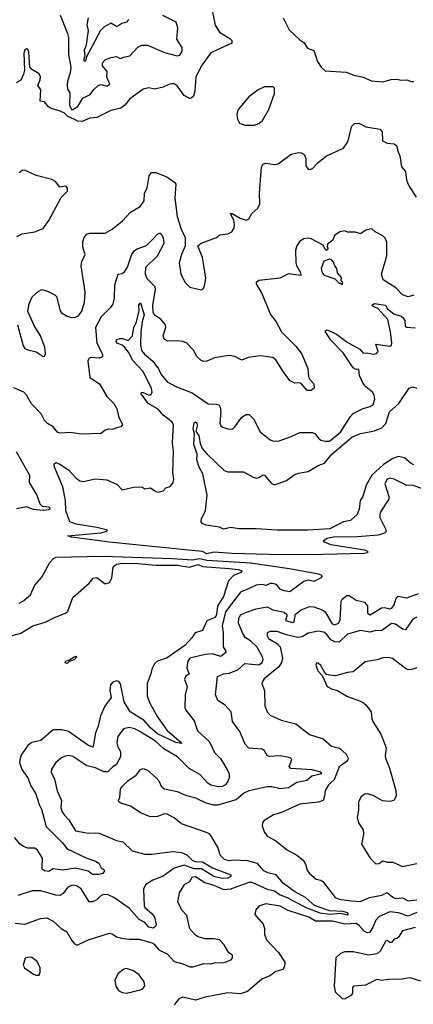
# Model space of a CAD drawing. Extents: x 1552033 to 1694788, y 811965 to 917215.
# Tile 412 of 632: x 1658058 to 1660851, y 837666 to 844662. Entities that reach past the tile are written whole.
import ezdxf

# ---------------------------------------------------------------- set-up
doc = ezdxf.new("R2010")
doc.units = 0

msp = doc.modelspace()

# ---------------------------------------------------------------- linework, layer by layer
at = {"layer": '0CON20XD'}
for points in [[(1659415.8, 844765), (1659444.5, 844624.5), (1659475, 844574.3), (1659548.6, 844528.6), (1659563.9, 844513.9), (1659563.3, 844495), (1659415, 844426.2), (1659345, 844333.1), (1659306.9, 844255), (1659300.6, 844155), (1659290.3, 844119.7), (1659275, 844103.8), (1659265, 844102), (1659225, 844122.9), (1659175, 844192.5), (1659155, 844205.8), (1659135.8, 844205.8), (1659115, 844202.5), (1659075, 844181.9), (1659015, 844168.5), (1658975, 844178.1), (1658935, 844168.6), (1658838.7, 844101.3), (1658804.2, 844055.8), (1658775.7, 844034.3), (1658705, 844017.8), (1658605, 843968.5), (1658555, 843962.9), (1658500.3, 843939.7), (1658471.4, 843941.4), (1658397.7, 843977.7), (1658375, 843998.5), (1658345, 844013.5), (1658280.6, 844030.6), (1658263.1, 844043.1), (1658235, 844078.8), (1658204.1, 844084.1), (1658207.1, 844165), (1658187.5, 844195), (1658204, 844235), (1658206.1, 844256.1), (1658195, 844277.5), (1658145, 844307.5), (1658130, 844325), (1658122.5, 844435), (1658115, 844453.3), (1658106.1, 844456.1), (1658094.5, 844445.5), (1658088, 844425), (1658092, 844305), (1658086, 844275), (1658065, 844233.3), (1658036.1, 844213.9)], [(1658345.4, 844695), (1658397.8, 844565), (1658404.1, 844535), (1658404.2, 844415), (1658420.8, 844325), (1658416.9, 844285), (1658397.6, 844225), (1658394.2, 844194.2), (1658397.7, 844167.7), (1658413.2, 844143.2), (1658411, 844055), (1658425, 844024.8), (1658435, 844023.3), (1658469.5, 844045), (1658505, 844105.5), (1658558, 844132), (1658583.8, 844166.2), (1658615.8, 844194.2), (1658635, 844203.1), (1658675, 844191.2), (1658697.9, 844205), (1658675.5, 844255), (1658678.9, 844295), (1658645, 844334), (1658646.5, 844355), (1658663.7, 844376.3), (1658705, 844394.6), (1658745, 844400), (1658761.3, 844391.3), (1658775, 844386), (1658793.8, 844396.2), (1658839.2, 844405), (1658895, 844468), (1658925, 844482.5), (1658965, 844480.8), (1659085, 844428.8), (1659175, 844405.6), (1659195, 844411.4), (1659211.7, 844438.3), (1659210, 844465), (1659171.8, 844525), (1659179.5, 844605), (1659167.5, 844645), (1659072.8, 844692.8)], [(1658829.2, 844665), (1658815.8, 844645), (1658783.1, 844635), (1658755, 844615.4), (1658745, 844615.3), (1658705, 844637.3), (1658655, 844610.5), (1658631.3, 844585), (1658532, 844398), (1658525, 844367.5), (1658515, 844367.5), (1658514.6, 844385), (1658522.9, 844405), (1658518.1, 844445), (1658531.9, 844485), (1658546.4, 844585), (1658535.9, 844625), (1658546.2, 844675)], [(1659926.8, 844676.8), (1659970.3, 844590.3), (1660045, 844520), (1660075, 844500), (1660100.5, 844460.5), (1660144, 844444), (1660170, 844365), (1660196.2, 844325), (1660225, 844300), (1660375, 844290.6), (1660427.8, 844267.8), (1660494.5, 844254.5), (1660555, 844227.5), (1660635, 844221.4), (1660693.6, 844236.4), (1660735, 844238.8), (1660765, 844232.5), (1660805, 844234), (1660835, 844223.3), (1660855, 844223.3)], [(1659655, 843913.8), (1659725, 843914), (1659755, 843924.2), (1659780, 843945), (1659825, 844023.3), (1659865, 844137.5), (1659866.7, 844175), (1659856.2, 844185), (1659795, 844184.4), (1659749.2, 844165), (1659684.6, 844115.4), (1659608.6, 844025), (1659599.5, 843989.5), (1659603.3, 843955), (1659617, 843927), (1659655, 843913.8)], [(1658043.3, 842495), (1658082.5, 842345), (1658095, 842326.2), (1658115, 842315.8), (1658175, 842301.2), (1658225, 842270), (1658235, 842272.5), (1658241.2, 842285), (1658235.8, 842335), (1658205, 842416.2), (1658163.6, 842483.6), (1658115, 842590), (1658125.6, 842644.4), (1658147.3, 842692.7), (1658188.3, 842731.7), (1658215, 842746), (1658254.3, 842734.3), (1658307.9, 842707.9), (1658318.1, 842695), (1658344.2, 842594.2), (1658355, 842580), (1658395, 842556.7), (1658425, 842546.5), (1658455, 842547.8), (1658475, 842559.2), (1658497.9, 842592.1), (1658518.5, 842655), (1658523.6, 842726.4), (1658494.2, 842914.2), (1658498.1, 842945), (1658522.9, 842995), (1658506.4, 843045), (1658505.5, 843085), (1658515.6, 843115), (1658535, 843138.1), (1658555, 843146.4), (1658595, 843144.4), (1658664.1, 843145.9), (1658715, 843174.2), (1658787.6, 843232.4), (1658845, 843295.8), (1658912, 843335), (1658940, 843375), (1658942.4, 843427.6), (1658962.7, 843467.3), (1658976.6, 843553.4), (1658992.4, 843577.6), (1659025, 843576.9), (1659102.5, 843545), (1659157.8, 843505), (1659165, 843493.8), (1659159.6, 843395), (1659176.1, 843265), (1659203.5, 843175), (1659233.1, 843115), (1659231.4, 843055), (1659205.8, 842995), (1659190.6, 842935), (1659200.8, 842855), (1659231.2, 842795), (1659265, 842761.2), (1659345, 842742.5), (1659359.3, 842750.7), (1659368.3, 842771.7), (1659378.6, 842825), (1659365.5, 842915), (1659355, 842972.5), (1659322.5, 843055), (1659346.1, 843073.9), (1659455, 843113.8), (1659477, 843133), (1659535, 843140.9), (1659562.5, 843155), (1659580, 843180), (1659582.1, 843207.9), (1659577.5, 843235), (1659554.2, 843285.8), (1659565, 843285.5), (1659621.7, 843251.7), (1659665, 843238.9), (1659682.6, 843247.4), (1659705.5, 843284.5), (1659747.6, 843322.4), (1659760.9, 843355), (1659759.1, 843429.1), (1659770.5, 843585), (1659773.4, 843616.6), (1659783.4, 843636.6), (1659805, 843642.9), (1659865, 843634.4), (1659892.1, 843637.9), (1659985, 843708.1), (1660035, 843718), (1660055.8, 843715.8), (1660076, 843705), (1660087.1, 843675), (1660088.6, 843625), (1660105, 843601.2), (1660115, 843598.8), (1660135, 843606.2), (1660174.5, 843645.5), (1660235, 843696), (1660355, 843748.8), (1660385.6, 843795), (1660414.6, 843905.4), (1660433.3, 843925), (1660465, 843927.5), (1660515, 843901.9), (1660615, 843883.8), (1660630, 843865), (1660632.3, 843802.3), (1660665, 843784), (1660715, 843781.2), (1660733.3, 843765), (1660738.8, 843735), (1660755.8, 843695), (1660766.1, 843616.1), (1660794.2, 843584.2), (1660803.5, 843525), (1660817, 843487), (1660870.5, 843400.5)], [(1658037.3, 843122.7), (1658075, 843141.2), (1658165, 843154.2), (1658225, 843179.2), (1658264.4, 843235.6), (1658351.7, 843398.3), (1658396.7, 843445), (1658397.5, 843465), (1658385, 843480), (1658341.7, 843471.7), (1658311.7, 843511.7), (1658285, 843528), (1658174.2, 843554.2), (1658095, 843593.3), (1658075, 843590), (1658055, 843573.3)], [(1660855, 842704.2), (1660815, 842692), (1660775, 842707.5), (1660726.9, 842756.9), (1660636.9, 842815), (1660625.5, 842855), (1660661.9, 842985), (1660662.7, 843082.7), (1660650.7, 843110.7), (1660635, 843127.5), (1660580, 843155), (1660557, 843177), (1660514.1, 843165.9), (1660475, 843140), (1660441.7, 843151.7), (1660385, 843152.5), (1660365, 843162.5), (1660330, 843155), (1660290.7, 843129.3), (1660280, 843095), (1660241.7, 843068.3), (1660240, 843045), (1660247.5, 843035), (1660235, 843022.5), (1660225, 843030), (1660210, 843060), (1660125, 843106.2), (1660105, 843111.2), (1660074.1, 843105.9), (1660043.8, 843086.2), (1660024.2, 843055.8), (1660015.9, 843024.1), (1660017.1, 842935), (1660021.9, 842915), (1660049.2, 842865), (1660052.5, 842845), (1659965, 842856.9), (1659904.4, 842825.6), (1659755, 842808.6), (1659736, 842795), (1659735.7, 842785), (1659775, 842716), (1659838.1, 842568.1), (1659878.1, 842515), (1659915.6, 842445.6), (1660019.7, 842339.7), (1660059.2, 842285), (1660103.3, 842185), (1660107.5, 842125), (1660116.7, 842105), (1660143.8, 842075), (1660147.5, 842045), (1660125, 842026.7), (1660097.7, 842027.7), (1660055, 842077.5), (1660045, 842082.5), (1660010.7, 842080.7), (1659977, 842097), (1659932.5, 842155), (1659875.8, 842245.8), (1659855, 842261.2), (1659765, 842274.2), (1659678.8, 842261.2), (1659635, 842244), (1659585, 842269.4), (1659545, 842275.7), (1659439.7, 842260.3), (1659385, 842236.7), (1659363.6, 842233.6), (1659345, 842240), (1659315, 842270), (1659291.2, 842315), (1659244.4, 842364.4), (1659215.5, 842375.5), (1659175, 842381.1), (1659108.3, 842378.3), (1659083.4, 842393.4), (1659075.8, 842415), (1659095.6, 842475), (1659093.2, 842493.2), (1659058.6, 842535), (1659015, 842563.1), (1659004.7, 842584.7), (1659002.5, 842635), (1659021.1, 842745), (1659018.2, 842765), (1658961.2, 842821.2), (1658949.6, 842855), (1658953.7, 842905), (1659034.8, 842985), (1659083.7, 843075), (1659079.1, 843109.1), (1659065, 843137.1), (1659055, 843144.4), (1659035, 843137.9), (1659010.5, 843109.5), (1658954.4, 843055.6), (1658895, 843033.3), (1658865, 843014.4), (1658852.1, 842995), (1658822.3, 842907.7), (1658797.5, 842865), (1658785, 842856), (1658755, 842852.5), (1658730.9, 842775), (1658729.2, 842685), (1658717.9, 842642.1), (1658700.6, 842615), (1658635, 842551.5), (1658595.9, 842475), (1658604.7, 842365), (1658644.4, 842285), (1658645, 842267.5), (1658625, 842257.8), (1658557.5, 842262.5), (1658545, 842250), (1658540.6, 842235), (1658555, 842120.8), (1658624.6, 842074.6), (1658675.6, 841985.6), (1658725.6, 841935.6), (1658746.8, 841896.8), (1658762, 841835), (1658786.7, 841785), (1658775, 841768.8), (1658748.3, 841761.7), (1658715, 841751.2), (1658686.4, 841753.6), (1658665, 841746.7), (1658635, 841721.2), (1658495, 841717.3), (1658415, 841730), (1658345, 841724.3), (1658328.6, 841728.6), (1658295, 841770), (1658255, 841792.9), (1658235, 841814.2), (1658211.2, 841861.2), (1658142.7, 841932.7), (1658106.2, 841995), (1658086.7, 842015), (1658016.7, 842046.7)], [(1660345, 842780), (1660350, 842795), (1660340, 842805), (1660341.7, 842831.7), (1660313, 842863), (1660307.5, 842895), (1660293, 842913), (1660285, 842940), (1660270, 842955), (1660255, 842960), (1660215, 842947.5), (1660197.5, 842895), (1660203.6, 842863.6), (1660218.3, 842848.3), (1660295, 842820), (1660325, 842790), (1660335, 842790), (1660345, 842780)], [(1660935, 841321.1), (1660845, 841355.5), (1660805, 841351.9), (1660715, 841397.5), (1660685, 841404.2), (1660662.5, 841395), (1660648.6, 841365), (1660678.1, 841275), (1660678.1, 841255), (1660618.5, 841165), (1660612.1, 841145), (1660613.9, 841125), (1660653.3, 841045), (1660657.5, 841025), (1660646.8, 841013.2), (1660600.6, 840999.4), (1660455, 840988.4), (1660285, 840985.7), (1660236.7, 840975), (1660210, 840955), (1660265, 840933.8), (1660505.3, 840895.3), (1660526.7, 840885), (1660526.7, 840875), (1660501.5, 840868.5), (1660115, 840860.2), (1659825, 840861.8), (1659565, 840868.9), (1659435, 840878.7), (1659385, 840867.1), (1659355, 840884.5), (1659256.2, 840893.8), (1658695, 840950), (1658424.6, 840984.6), (1658400, 840995), (1658633.6, 841016.4), (1658670, 841025), (1658680, 841035), (1658604.3, 841054.3), (1658457.8, 841077.8), (1658413.8, 841095), (1658385.8, 841175), (1658381.9, 841245), (1658365, 841342.5), (1658305, 841482.5), (1658302.5, 841507.5), (1658315, 841516.2), (1658342.5, 841505), (1658405, 841463.3), (1658458, 841405), (1658485, 841385.7), (1658508.3, 841381.7), (1658595, 841398.8), (1658675, 841393.3), (1658748.8, 841358.8), (1658785, 841322), (1658865, 841340), (1658925, 841342.5), (1658945, 841330), (1658986.2, 841336.2), (1659025, 841310), (1659045, 841306.2), (1659075, 841314), (1659095, 841336.7), (1659125, 841346.2), (1659135, 841356.2), (1659147.5, 841375), (1659150.6, 841395), (1659145.5, 841445), (1659150, 841595), (1659142.2, 841655), (1659149.2, 841785), (1659138, 841805), (1659075, 841853.1), (1659041.5, 841895), (1658970, 841935), (1658920.5, 842005), (1658922, 842015), (1658935, 842014.4), (1658975.5, 841994.5), (1658990.5, 841999.5), (1658997.9, 842015), (1658992.8, 842045), (1658930.7, 842165), (1658861.3, 842241.3), (1658829.8, 842299.8), (1658805, 842332), (1658785, 842349.6), (1658749.6, 842365), (1658742.6, 842375), (1658745, 842388.2), (1658765, 842397.1), (1658787, 842397), (1658827.3, 842382.7), (1658858.8, 842415), (1658868.8, 842475), (1658885.6, 842515), (1658906.6, 842595), (1658902.9, 842635), (1658915, 842650), (1658940.4, 842565), (1658926.6, 842515), (1658917.9, 842445), (1658916.2, 842355), (1658922.7, 842312.7), (1658942.7, 842285), (1659003.1, 842235), (1659042.3, 842182.3), (1659061.3, 842141.3), (1659105, 842089.6), (1659165, 842055.3), (1659281.4, 842011.4), (1659395, 841931.8), (1659455, 841930.6), (1659471.2, 841925), (1659479.8, 841909.8), (1659485.4, 841875), (1659476.9, 841795), (1659485, 841776.2), (1659497.6, 841767.6), (1659535, 841754.4), (1659566.9, 841753.1), (1659585, 841768.8), (1659635, 841838.8), (1659665, 841856.2), (1659685, 841856.2), (1659716.6, 841826.6), (1659765, 841733.8), (1659835, 841676), (1659858.6, 841668.6), (1659899.3, 841670.7), (1659985, 841700.8), (1660045, 841730), (1660135, 841730), (1660155, 841720), (1660177.9, 841687.9), (1660195, 841675.5), (1660225, 841667.1), (1660255, 841667.1), (1660335, 841730.8), (1660405, 841843.1), (1660425, 841864.5), (1660495, 841900.6), (1660545, 841914.4), (1660565, 841927.5), (1660577.5, 841965), (1660572.5, 841995), (1660560.7, 842015), (1660513.4, 842053.4), (1660491.7, 842081.7), (1660468.8, 842135), (1660465, 842180), (1660445, 842176.2), (1660425, 842188), (1660352.9, 842295), (1660265.7, 842385.7), (1660226.7, 842445), (1660227, 842453), (1660235, 842458.8), (1660252.5, 842455), (1660305, 842426.7), (1660382.1, 842372.1), (1660470.9, 842320.9), (1660495, 842292.5), (1660524.3, 842295.7), (1660565, 842286.4), (1660589.2, 842290.9), (1660601.5, 842305), (1660585, 842357.5), (1660685, 842342.9), (1660695, 842350), (1660697.7, 842365), (1660689.8, 842445), (1660671.2, 842531.2), (1660599.3, 842609.3), (1660564.8, 842624.8), (1660555.8, 842635), (1660575, 842646.9), (1660653.3, 842633.3), (1660667, 842607), (1660712.7, 842572.7), (1660765, 842556.9), (1660775, 842548.8), (1660791.8, 842525), (1660793.6, 842483.6), (1660805, 842477.1), (1660865, 842473.1)], [(1659884.1, 841034.1), (1659735.3, 841044.7), (1659615, 841044.3), (1659555, 841053), (1659505, 841041.6), (1659475, 841056.5), (1659381, 841071), (1659352.7, 841082.7), (1659345.8, 841095), (1659347.1, 841115), (1659375.7, 841175), (1659388.2, 841285), (1659357.5, 841435), (1659331.8, 841481.8), (1659315.7, 841535), (1659317.3, 841575), (1659294.2, 841645), (1659298.7, 841718.7), (1659288.9, 841755), (1659295, 841797.9), (1659305, 841805.7), (1659315, 841798), (1659316.7, 841775), (1659306.9, 841736.9), (1659328.7, 841708.7), (1659338.5, 841651.5), (1659352.9, 841615), (1659385, 841576.7), (1659508.5, 841458.5), (1659535, 841450.5), (1659645, 841450.8), (1659715, 841410.8), (1659735, 841405.7), (1659755, 841408.6), (1659785, 841428), (1659795, 841426), (1659845, 841366.2), (1659865, 841356.7), (1659951.2, 841388.8), (1660005, 841428.6), (1660035, 841440), (1660105, 841452.9), (1660175.3, 841494.7), (1660219.5, 841510.5), (1660273.5, 841575), (1660415, 841695.3), (1660475, 841722.2), (1660575, 841741.8), (1660627.6, 841762.4), (1660656.1, 841793.9), (1660682.9, 841877.1), (1660747.9, 841935), (1660821.2, 842045), (1660845, 842054.2), (1660875, 842043.1)], [(1658031.9, 841595), (1658127.5, 841425), (1658126, 841375), (1658180, 841285), (1658201.7, 841221.7), (1658216.7, 841206.7), (1658265, 841202), (1658272, 841195), (1658272, 841185), (1658265, 841179.2), (1658225, 841174.2), (1658155, 841181.2), (1658105, 841200), (1658035, 841186.1)], [(1660855, 841500), (1660835, 841508.7), (1660788.4, 841548.4), (1660745, 841558.8), (1660705, 841544.8), (1660639.1, 841500.9), (1660556.2, 841425), (1660515.3, 841355), (1660491.8, 841275), (1660473.6, 841245), (1660466.4, 841183.6), (1660453.1, 841146.9), (1660405, 841103.8), (1660355, 841094.2), (1660258.8, 841045), (1660105, 841034.6), (1659884.1, 841034.1)], [(1658055, 840515.5), (1658088.1, 840535), (1658134, 840575), (1658165.4, 840644.6), (1658215, 840700.8), (1658272, 840805), (1658296.7, 840833.3), (1658317.3, 840842.7), (1658645, 840850.6), (1659142.7, 840832.7), (1659285, 840824), (1659335, 840833.4), (1659385, 840822.5), (1659695, 840802.2), (1659973.1, 840763.1), (1660178.8, 840725), (1660198.8, 840715), (1660201.2, 840705), (1660191.2, 840695), (1660145, 840669.5), (1660105, 840680), (1660075, 840670.5), (1659975, 840598.1), (1659935, 840603.1), (1659905.7, 840615), (1659879.5, 840649.5), (1659855, 840656.2), (1659835, 840655.4), (1659805, 840643.1), (1659775, 840648), (1659735, 840644.1), (1659685, 840621.8), (1659625, 840594.4), (1659517.2, 840455), (1659494.7, 840355), (1659502, 840308), (1659502.5, 840205), (1659521.1, 840175), (1659520.8, 840165), (1659485, 840137.9), (1659423.8, 840156.2), (1659375, 840152.4), (1659265.2, 840124.8), (1659251.1, 840105), (1659244.6, 840055), (1659259.2, 840015), (1659235.4, 839994.6), (1659226.9, 839975), (1659245.7, 839925), (1659233.1, 839865), (1659229.4, 839775), (1659235.7, 839755), (1659295, 839680), (1659319.1, 839609.1), (1659405, 839530), (1659441.2, 839455), (1659483, 839413), (1659535.3, 839325), (1659543.7, 839303.7), (1659543.8, 839275), (1659535, 839248.2), (1659517.9, 839225), (1659495, 839214.7), (1659465, 839211.1), (1659414, 839224), (1659394.5, 839235), (1659335, 839299.7), (1659260.4, 839340.4), (1659178.6, 839425), (1659080.6, 839480.6), (1659021.5, 839535), (1658910, 839605), (1658875, 839622.7), (1658835, 839631.8), (1658795, 839624.3), (1658755, 839570), (1658747.9, 839525), (1658754.6, 839495), (1658772.7, 839462.7), (1658774.2, 839425), (1658742.3, 839367.7), (1658717.6, 839352.4), (1658683.2, 839316.8), (1658655, 839317.1), (1658595, 839345.8), (1658535, 839360.8), (1658435, 839427.8), (1658405, 839433.3), (1658379.7, 839429.7), (1658355, 839417.8), (1658314.3, 839385), (1658283.2, 839336.8), (1658281.9, 839315), (1658305.8, 839265.8), (1658323.4, 839183.4), (1658354.4, 839115), (1658350.6, 839065), (1658358, 839038), (1658372.4, 839012.4), (1658406.2, 838976.2), (1658455, 838898.5), (1658545, 838880.9), (1658595, 838885.5), (1658620.9, 838880.9), (1658745, 838831.1), (1658790.7, 838820.7), (1658855, 838757.1), (1658945, 838732.1), (1658995, 838732), (1659145, 838751), (1659205, 838744.2), (1659245, 838728), (1659285, 838688.8), (1659305, 838681.1), (1659355, 838678.7), (1659426.7, 838636.7), (1659556.7, 838585), (1659556.7, 838575), (1659535, 838563.3), (1659495, 838559.2), (1659435, 838574.8), (1659348.9, 838628.9), (1659295, 838629.4), (1659225, 838653.8), (1659155, 838633.9), (1659075, 838577.3), (1659002.9, 838547.1), (1658950.4, 838515), (1658937.1, 838485), (1658941.6, 838365), (1658945.4, 838355), (1658998.3, 838308.3), (1659013.8, 838285), (1659026.2, 838233.8), (1659021.4, 838218.6), (1659005, 838208), (1658975, 838214.4), (1658945, 838248.1), (1658905, 838267.9), (1658835, 838348), (1658725, 838424.5), (1658685, 838443.6), (1658655, 838447.3), (1658635, 838439.4), (1658605, 838409.4), (1658575, 838393.3), (1658552, 838395), (1658495, 838485.6), (1658465, 838505.6), (1658445, 838511.4), (1658425, 838509.4), (1658398, 838495), (1658367.5, 838452.5), (1658345, 838439.5), (1658315, 838441.5), (1658208.3, 838471.7), (1658146.8, 838473.2), (1658045, 838440)], [(1658005, 840286.2), (1658065, 840303.8), (1658150, 840355), (1658239.7, 840380.3), (1658305, 840415.7), (1658382.5, 840445), (1658399.5, 840460.5), (1658434.4, 840555.6), (1658550.7, 840659.3), (1658580, 840695), (1658605, 840698), (1658665, 840654.2), (1658695, 840664), (1658711.4, 840695), (1658721.1, 840775), (1658745.7, 840794.3), (1658785, 840799.7), (1658895, 840798.5), (1659025, 840785.8), (1659175, 840786.8), (1659262.4, 840772.4), (1659325, 840792.3), (1659355, 840776.9), (1659545, 840763.2), (1659608.8, 840755), (1659634, 840745), (1659628, 840735), (1659575, 840712), (1659540, 840675), (1659505, 840563.8), (1659461.6, 840495), (1659455.5, 840435), (1659445.1, 840414.9), (1659385, 840390), (1659355, 840322.5), (1659302.5, 840305), (1659280.3, 840269.7), (1659230.6, 840215), (1659105, 840128.2), (1659035.7, 840105), (1659013.8, 840085), (1658995, 840048), (1658989.2, 840015), (1658962.2, 839945), (1658962.5, 839855), (1658980.9, 839805), (1659035, 839709.4), (1659102.2, 839615), (1659207.1, 839525), (1659205, 839520), (1659165, 839526.9), (1659035, 839588.9), (1658985, 839631.4), (1658942, 839682), (1658842.5, 839745), (1658798.1, 839815), (1658773.2, 839943.2), (1658760.6, 839960.6), (1658745, 839965.4), (1658717.8, 839955), (1658702, 839935), (1658696.6, 839895), (1658706.1, 839845), (1658662.5, 839785), (1658630.4, 839715), (1658615, 839641.2), (1658595.4, 839595), (1658579.1, 839500.9), (1658575, 839494.3), (1658539.4, 839510.6), (1658405, 839605.3), (1658355, 839616.5), (1658295, 839616.9), (1658208.4, 839541.6), (1658145, 839525.9), (1658115.4, 839505), (1658065.3, 839435), (1658057.4, 839385), (1658074.1, 839335), (1658114.5, 839275), (1658138, 839218), (1658171.8, 839161.8), (1658196.2, 839085), (1658213, 839053), (1658245, 838930), (1658360, 838815), (1658395, 838771.8), (1658533.4, 838703.4), (1658595, 838684.2), (1658619.7, 838669.7), (1658636.7, 838635), (1658654.5, 838624.5), (1658658.9, 838615), (1658647.8, 838595), (1658618.5, 838588.5), (1658575, 838589.5), (1658542.8, 838612.8), (1658453.6, 838633.6), (1658365, 838618.9), (1658295, 838629.1), (1658265, 838610.4), (1658232.9, 838615), (1658220, 838625), (1658218, 838635), (1658219.4, 838705), (1658185, 838761.1), (1658165, 838774.6), (1658115.6, 838775.6), (1658085, 838788.1), (1658060.6, 838805), (1658020.9, 838850.9)], [(1658025, 838241.5), (1658095, 838236.5), (1658205, 838275.5), (1658249.4, 838279.4), (1658295, 838255.6), (1658352, 838205), (1658391.3, 838181.3), (1658428.3, 838118.3), (1658446.1, 838096.1), (1658465, 838086.7), (1658538.9, 838121.1), (1658695, 838172), (1658715, 838166), (1658743.8, 838145), (1658780, 838135), (1658835, 838128.4), (1658905, 838129.7), (1658995, 838102.8), (1659012.2, 838092.3), (1659045, 838051.9), (1659105, 838025.5), (1659155, 837969.2), (1659214.4, 837954.4), (1659265, 837932.4), (1659288.8, 837931.2), (1659365, 837956.1), (1659415, 837953.9), (1659445, 837962.1), (1659491.4, 837961.4), (1659515.6, 837964.4), (1659557.3, 837982.7), (1659566.7, 837995), (1659567.5, 838015), (1659541.2, 838031.2), (1659508.8, 838088.8), (1659475, 838123.8), (1659435, 838130.6), (1659375, 838130.5), (1659325, 838144.4), (1659306.4, 838156.4), (1659265, 838203.3), (1659245, 838296.2), (1659208, 838335), (1659179.2, 838395), (1659191.7, 838458.3), (1659230.2, 838519.8), (1659265, 838539.2), (1659285, 838572), (1659305, 838573.3), (1659372.3, 838532.3), (1659435, 838513.5), (1659505, 838481.6), (1659555, 838487.3), (1659685, 838532.9), (1659705, 838533.1), (1659813.9, 838483.9), (1659865, 838473), (1659906.8, 838445), (1659955.7, 838425.7), (1659992.9, 838402.9), (1660095, 838351.4), (1660187.5, 838315), (1660255, 838305.3), (1660335, 838313.6), (1660385, 838302.9), (1660390, 838305), (1660384.3, 838315), (1660352.5, 838325), (1660255, 838331), (1660148.6, 838368.6), (1660085.5, 838425.5), (1660008, 838468), (1659929.1, 838525), (1659878, 838585), (1659819.4, 838599.4), (1659790, 838615), (1659745, 838666), (1659675, 838686.5), (1659575, 838689.7), (1659545, 838685.4), (1659511.4, 838695), (1659481.1, 838725), (1659465, 838777.5), (1659415, 838866.2), (1659405, 838878), (1659384.2, 838885.8), (1659205, 838947.5), (1659155, 838990), (1659105, 839018), (1659085, 839018.6), (1659035, 839000), (1658985, 838997.1), (1658920, 839025), (1658845, 839073.3), (1658775, 839096), (1658761.2, 839105), (1658760, 839115), (1658769.2, 839135), (1658772.2, 839195), (1658786.4, 839215), (1658825, 839253.5), (1658885.4, 839294.6), (1658915, 839333.8), (1658935, 839340.8), (1658965, 839330), (1659026, 839275), (1659044.2, 839255), (1659062, 839215), (1659085, 839197.5), (1659175, 839178.6), (1659235, 839152.9), (1659305, 839134.3), (1659377.8, 839097.8), (1659432.8, 839082.8), (1659465, 839084.5), (1659595, 839122.1), (1659645, 839166.2), (1659685, 839185.9), (1659815, 839212.9), (1659847.2, 839212.8), (1659905, 839200.2), (1659965, 839207.1), (1660025, 839245.6), (1660095, 839258.2), (1660131, 839289), (1660201.5, 839305), (1660188.4, 839318.4), (1660132, 839332), (1659981.2, 839341.2), (1659970.8, 839355), (1659988.1, 839405), (1659977.7, 839417.7), (1659905, 839431.8), (1659828, 839428), (1659814.2, 839435), (1659795, 839467.5), (1659778.6, 839478.6), (1659684, 839485), (1659657.8, 839515), (1659620, 839605), (1659567.8, 839675), (1659559.2, 839745), (1659515, 839791.4), (1659464, 839825), (1659447.1, 839865), (1659460.8, 839995), (1659505, 840014.4), (1659545, 840018.5), (1659605, 840041.8), (1659655, 840086.7), (1659755, 840077.7), (1659778.2, 840095), (1659785.4, 840115), (1659780.9, 840135), (1659741.5, 840205), (1659695, 840248.9), (1659660.4, 840270.4), (1659643.8, 840295), (1659610.4, 840375), (1659612, 840408), (1659625, 840432.5), (1659666.8, 840453.2), (1659735, 840475.4), (1659815, 840491.4), (1659855, 840469.5), (1659935, 840452.7), (1659952.3, 840435), (1659953.8, 840425), (1659943.8, 840393.8), (1659995, 840379.4), (1660006.4, 840385), (1660015, 840439.1), (1660055, 840468.7), (1660115, 840492.1), (1660145, 840490), (1660177.9, 840477.9), (1660205, 840469.1), (1660224.8, 840454.8), (1660275, 840368.9), (1660295, 840363.6), (1660319.2, 840375), (1660332, 840395), (1660338.3, 840531.7), (1660345.6, 840545), (1660378.2, 840571.8), (1660395, 840571.8), (1660445, 840536.7), (1660505, 840523.3), (1660525.6, 840495.6), (1660525, 840445.5), (1660545, 840433.7), (1660625, 840484.3), (1660646.2, 840486.2), (1660685, 840476.2), (1660699.4, 840480.6), (1660715.3, 840504.7), (1660728.9, 840551.1), (1660743.3, 840566.7), (1660805, 840554.5), (1660887.5, 840585)], [(1660875, 840416.4), (1660848.3, 840401.7), (1660795, 840326.9), (1660775, 840330.5), (1660725, 840367.7), (1660695, 840372.2), (1660625, 840320.9), (1660585, 840322.5), (1660545, 840310), (1660475, 840322.7), (1660385, 840296.2), (1660325, 840239.4), (1660295, 840242.4), (1660266.4, 840255), (1660235, 840296.7), (1660215, 840310), (1660175, 840317.3), (1660105, 840303.8), (1660061.7, 840278.3), (1660031.9, 840271.9), (1659950.8, 840290.8), (1659884.6, 840315.4), (1659834.5, 840315.5), (1659814.3, 840305.7), (1659812.9, 840285), (1659824.4, 840265), (1659887, 840227), (1659906.9, 840205), (1659923.1, 840125), (1659915.4, 840095), (1659896.9, 840065), (1659792, 839978), (1659777.5, 839955), (1659776, 839945), (1659795.6, 839895.6), (1659797, 839787), (1659814.5, 839744.5), (1659835, 839720), (1659912.5, 839685), (1660017.9, 839657.9), (1660115, 839584.3), (1660211.3, 839551.3), (1660269.5, 839499.5), (1660326.2, 839485), (1660373.6, 839443.6), (1660388.6, 839415), (1660385, 839396.7), (1660325, 839353.5), (1660289.3, 839260.7), (1660249.5, 839225), (1660225, 839186.2), (1660221.5, 839145), (1660211.2, 839115), (1660177, 839103), (1660045, 839088.6), (1659915, 839027.8), (1659858, 839012), (1659790.3, 838969.7), (1659780.8, 838955), (1659778.6, 838935), (1659792, 838892), (1659815, 838860), (1659875, 838828.6), (1659955, 838764.3), (1660023.3, 838725), (1660069.7, 838689.7), (1660085, 838662.5), (1660098.3, 838618.3), (1660113.8, 838595), (1660162.5, 838555), (1660195, 838549.2), (1660209.7, 838539.7), (1660295.5, 838425.5), (1660325, 838413.2), (1660412.3, 838402.3), (1660475, 838395.9), (1660540, 838425), (1660627.6, 838442.4), (1660665, 838459.5), (1660705, 838426.7), (1660725, 838417.6), (1660775, 838421.5), (1660815, 838400.7), (1660875, 838407.3)], [(1658395, 840088.5), (1658381.4, 840091.4), (1658385, 840106.2), (1658407.7, 840112.3), (1658445, 840136.1), (1658459.4, 840139.4), (1658463.8, 840135), (1658445, 840112.7), (1658408.5, 840101.5), (1658395, 840088.5)], [(1660875, 840057.5), (1660840, 840045), (1660815, 840043.3), (1660795, 840051.4), (1660703.3, 840123.3), (1660675, 840130), (1660635, 840128.8), (1660594.2, 840114.2), (1660509.3, 840100.7), (1660425, 840028.6), (1660385, 840024.3), (1660298.8, 840001.2), (1660255, 840004.2), (1660232.9, 840012.9), (1660220, 840025), (1660195, 840072.5), (1660175, 840090), (1660165, 840090), (1660160, 840075), (1660173.3, 840035), (1660205, 840002.5), (1660238.8, 839925), (1660275, 839905.7), (1660307.5, 839897.5), (1660385, 839853.8), (1660475, 839821.2), (1660497.1, 839807.1), (1660514.2, 839794.2), (1660552, 839745), (1660556.2, 839695), (1660563.8, 839675), (1660620, 839585), (1660649.2, 839515), (1660658, 839485), (1660650.8, 839435), (1660654, 839415), (1660682.5, 839345), (1660727.1, 839185), (1660728.6, 839145), (1660713.3, 839115), (1660683.9, 839106.1), (1660631.7, 839111.7), (1660565, 839150), (1660525, 839162), (1660505, 839160), (1660479.7, 839140.3), (1660462.9, 839105), (1660462.5, 839045), (1660452, 838995), (1660462, 838955), (1660495.8, 838905), (1660497.5, 838875), (1660484.3, 838804.3), (1660545, 838703.3), (1660585, 838664.3), (1660605, 838666), (1660635, 838685.8), (1660665, 838677.1), (1660705, 838677.1), (1660775, 838645.7), (1660875, 838666.5)], [(1660875, 838318), (1660815, 838293.2), (1660745, 838316.2), (1660685, 838323.9), (1660609.1, 838290.9), (1660584.1, 838265), (1660564.2, 838215), (1660541.8, 838178.2), (1660525, 838173.9), (1660505, 838183.3), (1660465, 838228.3), (1660445, 838240), (1660366, 838236), (1660276.6, 838256.6), (1660155.6, 838255.6), (1660110.6, 838285), (1659962.9, 838332.9), (1659905, 838364.3), (1659805, 838380.8), (1659755.8, 838364.2), (1659732.3, 838337.7), (1659726.7, 838305), (1659786, 838235), (1659794.2, 838205), (1659794.4, 838165), (1659809.4, 838125), (1659893.9, 838033.9), (1659938.1, 837965), (1659938, 837935), (1659925, 837914), (1659875, 837898.8), (1659831.9, 837868.1), (1659775.5, 837844.5), (1659675, 837756.2), (1659625, 837739.2), (1659533.6, 837746.4), (1659373.6, 837716.4), (1659305, 837695.7), (1659215, 837716), (1659186.7, 837705), (1659155, 837662.5)], [(1660865, 838211.8), (1660775, 838189.2), (1660745, 838142.5), (1660735, 838133.3), (1660715, 838130), (1660695, 838106), (1660685, 838105.8), (1660665, 838120), (1660655, 838118), (1660616.6, 838043.4), (1660595, 838024.4), (1660535, 838015.7), (1660425, 838039.2), (1660365, 838038), (1660335, 838026.2), (1660300, 837995), (1660288.8, 837795), (1660296.7, 837755), (1660345, 837706.7), (1660365, 837704), (1660415, 837734.2), (1660421.4, 837745), (1660420.9, 837785), (1660432.3, 837797.7), (1660515, 837804.6), (1660595, 837845.7), (1660625, 837838.6), (1660674.4, 837844.4), (1660772.7, 837847.3), (1660825, 837855.8), (1660902.7, 837832.7)], [(1658175, 837872.5), (1658195, 837873.8), (1658204, 837895), (1658204.2, 837925), (1658181.1, 837971.1), (1658145, 837998), (1658125, 838002), (1658096.1, 837993.9), (1658083.3, 837945), (1658091.5, 837925), (1658155, 837879.4), (1658175, 837872.5)], [(1658815, 837744), (1658915, 837768), (1658930, 837775), (1658946, 837795), (1658940, 837825), (1658905, 837874.2), (1658865, 837904.2), (1658815, 837921.2), (1658797.5, 837915), (1658755, 837883.3), (1658733.3, 837835), (1658740, 837795), (1658760, 837765), (1658785, 837748.8), (1658815, 837744)]]:
    msp.add_lwpolyline(points, dxfattribs=at)

doc.saveas('drawing.dxf')
